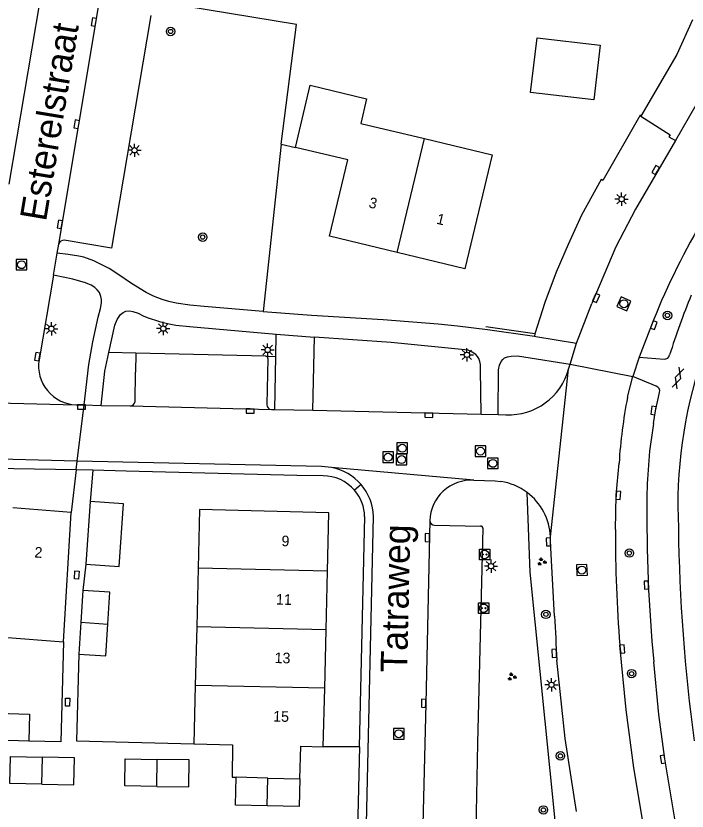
# Model space of a CAD drawing. Extents: x 132994 to 136000, y 393499 to 395512.
# Drawn here: x 133787.1 to 133850.3, y 394877 to 394951.9 of the extents above; entities that cross this region are included whole.
import ezdxf

# ---------------------------------------------------------------- set-up
doc = ezdxf.new("R2010")
doc.units = 0
for name, color, linetype in [('gg-afsc-erfafscheiding', 7, 'Continuous'), ('gg-afsc-hekwerk', 7, 'Continuous'), ('gg-afsc-muur', 7, 'Continuous'), ('gg-anno-huisnummerreeks BGT', 7, 'Continuous'), ('gg-anno-openbare ruimte label', 7, 'Continuous'), ('gg-bbg-bijgebouw', 7, 'Continuous'), ('gg-bbg-hoofdgebouw', 7, 'Continuous'), ('gg-bbg-tussenscheiding', 7, 'Continuous'), ('gg-knt-verharding', 7, 'Continuous'), ('gg-knt-verharding nz', 7, 'Continuous'), ('gt-grn-groengrens', 7, 'Continuous'), ('gt-grn-vlakafsluiter', 7, 'Continuous'), ('gt-grn-weggrens', 7, 'Continuous'), ('gt-symb-boom', 7, 'Continuous'), ('gt-symb-gesloten verharding', 7, 'Continuous'), ('gt-symb-groenvak', 7, 'Continuous'), ('gt-symb-kolk', 7, 'Continuous'), ('gt-symb-kolk center center', 7, 'Continuous'), ('gt-symb-laadpunt elektrisch vervoer', 7, 'Continuous'), ('gt-symb-lichtmast', 7, 'Continuous'), ('gt-symb-rioolschacht', 7, 'Continuous')]:
    doc.layers.add(name, color=color, linetype=linetype)

# ---------------------------------------------------------------- blocks, each defined once
blk = doc.blocks.new('gt0-KOLK')
at = {"layer": 'gt-symb-kolk'}
blk.add_lwpolyline([(0, 0), (0.375, 0), (0.375, 0.4), (-0.375, 0.4), (-0.375, 0), (0, 0)], dxfattribs=at)
blk = doc.blocks.new('gt0-BOOM')
at = {"layer": 'gt-symb-boom'}
for radius in [0.4, 0.2]:
    blk.add_circle((0, 0), radius, dxfattribs=at)
blk = doc.blocks.new('gt0-LMAST')
at = {"layer": 'gt-symb-lichtmast'}
for p, q in [((-0.182, 0.173), (-0.447, 0.438)), ((-0.005, 0.246), (-0.005, 0.621)), ((0.172, 0.173), (0.437, 0.438)), ((-0.255, -0.004), (-0.63, -0.004)), ((-0.182, -0.181), (-0.447, -0.446)), ((-0.005, -0.254), (-0.005, -0.629)), ((0.437, -0.446), (0.172, -0.181)), ((0.245, -0.004), (0.62, -0.004))]:
    blk.add_line(p, q, dxfattribs=at)
blk.add_circle((-0.005, -0.004), 0.25, dxfattribs=at)
blk = doc.blocks.new('gt0-RS')
at = {"layer": 'gt-symb-rioolschacht'}
blk.add_lwpolyline([(-0.5, -0.5), (0.5, -0.5), (0.5, 0.5), (-0.5, 0.5)], close=True, dxfattribs=at)
blk.add_circle((0, 0), 0.375, dxfattribs=at)
blk = doc.blocks.new('gt0-GESVH1')
at = {"layer": 'gt-symb-gesloten verharding'}
for p, q in [((-0.992, -0.261), (0.008, 0.239)), ((0.008, -0.261), (-0.992, 0.239)), ((0.008, 0.239), (1.008, -0.261)), ((1.008, 0.239), (0.008, -0.261))]:
    blk.add_line(p, q, dxfattribs=at)
blk = doc.blocks.new('gt0-GRVAK')
at = {"layer": 'gt-symb-groenvak'}
for p, q in [((-0.11, 0.189), (-0.228, 0.24)), ((-0.182, 0.153), (0.088, 0.153)), ((-0.091, 0.211), (-0.156, 0.322)), ((-0.047, 0.214), (-0.047, 0.393)), ((-0.004, 0.211), (0.061, 0.322)), ((0.015, 0.189), (0.133, 0.24)), ((0.262, -0.052), (0.197, 0.059)), ((0.305, -0.049), (0.305, 0.13)), ((0.349, -0.052), (0.414, 0.059)), ((-0.245, -0.228), (-0.363, -0.177)), ((-0.318, -0.264), (-0.047, -0.264)), ((-0.226, -0.206), (-0.291, -0.095)), ((-0.183, -0.203), (-0.183, -0.024)), ((-0.139, -0.206), (-0.074, -0.095)), ((-0.12, -0.228), (-0.002, -0.177)), ((0.243, -0.074), (0.125, -0.023)), ((0.17, -0.11), (0.441, -0.11)), ((0.368, -0.074), (0.486, -0.023))]:
    blk.add_line(p, q, dxfattribs=at)
blk = doc.blocks.new('gt0-LEV')
at = {"layer": 'gt-symb-laadpunt elektrisch vervoer'}
blk.add_lwpolyline([(-0.486, 0.501), (0.486, 0.501), (0.486, -0.499), (-0.486, -0.499)], close=True, dxfattribs=at)
for centre, radius in [((0, 0), 0.393), ((-0.186, 0), 0.0566), ((0.186, 0), 0.0566)]:
    blk.add_circle(centre, radius, dxfattribs=at)
blk = doc.blocks.new('gt0-KOLKCC')
at = {"layer": 'gt-symb-kolk center center'}
blk.add_lwpolyline([(-0.375, 0.2), (0.375, 0.2), (0.375, -0.2), (-0.375, -0.2)], close=True, dxfattribs=at)

msp = doc.modelspace()

# ---------------------------------------------------------------- linework, layer by layer
at = {"layer": 'gg-afsc-erfafscheiding'}
msp.add_line((133793.662, 394900.247), (133793.409, 394897.779), dxfattribs=at)
for points in [[(133791.591, 394892.948), (133791.317, 394883.5), (133788.317, 394883.587)], [(133793.014, 394891.775), (133792.801, 394883.601), (133803.84, 394883.314)]]:
    msp.add_lwpolyline(points, dxfattribs=at)
at = {"layer": 'gg-afsc-hekwerk'}
for p, q in [((133789.305, 394953.107), (133786.435, 394936.039)), ((133835.935, 394921.953), (133831.324, 394922.587)), ((133813.537, 394908.586), (133797.462, 394908.993))]:
    msp.add_line(p, q, dxfattribs=at)
msp.add_lwpolyline([(133842.158, 394936.473), (133840.327, 394933.127), (133839.061, 394930.364), (133837.923, 394927.755), (133836.872, 394924.894), (133835.935, 394921.953)], dxfattribs=at)
at = {"layer": 'gg-afsc-muur'}
for p, q in [((133812.055, 394939.803), (133813.504, 394951.058)), ((133845.865, 394942.554), (133845.818, 394942.472)), ((133812.055, 394939.803), (133813.392, 394939.495))]:
    msp.add_line(p, q, dxfattribs=at)
msp.add_lwpolyline([(133845.818, 394942.472), (133842.322, 394936.378), (133842.158, 394936.473)], dxfattribs=at)
at = {"layer": 'gg-bbg-bijgebouw'}
for p, q in [((133794.094, 394906.162), (133793.662, 394900.247)), ((133793.409, 394897.779), (133793.212, 394894.777)), ((133793.212, 394894.777), (133793.014, 394891.775)), ((133788.317, 394883.587), (133785.287, 394883.675))]:
    msp.add_line(p, q, dxfattribs=at)
for points in [[(133835.531, 394944.668), (133836.133, 394949.823), (133842.079, 394949.131), (133841.477, 394943.975), (133835.531, 394944.668)], [(133793.662, 394900.247), (133796.802, 394900.017), (133797.235, 394905.941), (133794.094, 394906.162)], [(133795.746, 394894.61), (133795.944, 394897.612), (133793.409, 394897.779)], [(133793.014, 394891.775), (133795.548, 394891.608), (133795.746, 394894.61)], [(133785.357, 394886.212), (133788.382, 394886.124), (133788.317, 394883.587)], [(133789.539, 394879.522), (133786.529, 394879.584), (133786.582, 394882.124), (133789.592, 394882.061)], [(133789.539, 394879.522), (133792.549, 394879.459), (133792.602, 394881.998), (133789.592, 394882.061)], [(133800.354, 394879.313), (133797.34, 394879.36), (133797.379, 394881.9), (133800.392, 394881.854)], [(133800.354, 394879.313), (133803.367, 394879.267), (133803.406, 394881.807), (133800.392, 394881.854)], [(133810.754, 394877.499), (133807.76, 394877.565), (133807.818, 394880.177)], [(133813.822, 394880.037), (133813.748, 394877.433), (133810.754, 394877.499)]]:
    msp.add_lwpolyline(points, dxfattribs=at)
at = {"layer": 'gg-bbg-hoofdgebouw'}
for p, q in [((133792.29, 394905.127), (133786.81, 394905.557)), ((133791.591, 394892.948), (133792.29, 394905.127)), ((133804.246, 394899.87), (133804.111, 394894.352)), ((133816.283, 394894.075), (133816.413, 394899.583)), ((133804.111, 394894.352), (133803.976, 394888.833)), ((133785.906, 394893.369), (133791.591, 394892.948)), ((133816.152, 394888.567), (133816.283, 394894.075)), ((133803.976, 394888.833), (133803.84, 394883.314)), ((133816.022, 394883.059), (133816.152, 394888.567)), ((133807.431, 394880.186), (133807.818, 394880.177))]:
    msp.add_line(p, q, dxfattribs=at)
for points in [[(133813.392, 394939.495), (133814.797, 394945.357), (133820.084, 394944.077), (133819.544, 394941.75), (133825.551, 394940.32)], [(133825.551, 394940.32), (133831.916, 394938.804), (133829.352, 394928.066), (133822.978, 394929.595)], [(133822.978, 394929.595), (133816.603, 394931.125), (133818.323, 394938.336), (133813.392, 394939.495)], [(133816.413, 394899.583), (133816.543, 394905.091), (133804.382, 394905.389), (133804.246, 394899.87)], [(133803.84, 394883.314), (133807.488, 394883.219), (133807.431, 394880.186)], [(133813.822, 394880.037), (133813.909, 394883.099), (133816.022, 394883.059)]]:
    msp.add_lwpolyline(points, dxfattribs=at)
at = {"layer": 'gg-bbg-tussenscheiding'}
for p, q in [((133822.978, 394929.595), (133825.551, 394940.32)), ((133816.413, 394899.583), (133804.246, 394899.87)), ((133793.212, 394894.777), (133795.746, 394894.61)), ((133816.283, 394894.075), (133804.111, 394894.352)), ((133816.152, 394888.567), (133803.976, 394888.833)), ((133789.539, 394879.522), (133789.592, 394882.061)), ((133800.354, 394879.313), (133800.392, 394881.854)), ((133810.811, 394880.107), (133807.818, 394880.177)), ((133810.754, 394877.499), (133810.811, 394880.107)), ((133810.811, 394880.107), (133813.822, 394880.037))]:
    msp.add_line(p, q, dxfattribs=at)
at = {"layer": 'gg-knt-verharding'}
for p, q in [((133851.089, 394943.477), (133849.149, 394940.135)), ((133845.818, 394942.472), (133845.885, 394942.434)), ((133812.055, 394939.803), (133810.379, 394924.049)), ((133790.987, 394929.519), (133791.127, 394930.388)), ((133790.63, 394927.459), (133790.987, 394929.519)), ((133790.63, 394927.459), (133789.274, 394919.494)), ((133839.844, 394921.049), (133841.28, 394924.81)), ((133847.071, 394923.177), (133845.739, 394919.73)), ((133811.548, 394919.813), (133811.589, 394921.901)), ((133811.589, 394921.901), (133815.185, 394921.631)), ((133815.05, 394914.753), (133815.185, 394921.631)), ((133839.258, 394919.078), (133839.844, 394921.049)), ((133795.455, 394918.43), (133795.837, 394920.187)), ((133798.395, 394920.126), (133795.837, 394920.187)), ((133798.395, 394920.126), (133798.359, 394918.338)), ((133810.625, 394919.835), (133798.395, 394920.126)), ((133810.625, 394919.835), (133811.548, 394919.813)), ((133810.797, 394919.621), (133810.708, 394915.275)), ((133811.449, 394914.806), (133811.548, 394919.813)), ((133845.739, 394919.73), (133845.137, 394917.908)), ((133845.739, 394919.73), (133848.085, 394919.564)), ((133839.103, 394918.606), (133839.258, 394919.078)), ((133795.112, 394915.198), (133795.455, 394918.43)), ((133798.304, 394915.569), (133798.359, 394918.338)), ((133844.644, 394915.96), (133845.137, 394917.908)), ((133847.343, 394917.012), (133845.137, 394917.908)), ((133792.765, 394915.259), (133793.536, 394915.245)), ((133793.536, 394915.245), (133795.112, 394915.198)), ((133795.112, 394915.198), (133797.864, 394915.158)), ((133811.144, 394914.81), (133811.449, 394914.806)), ((133811.449, 394914.806), (133815.05, 394914.753)), ((133815.05, 394914.753), (133830.883, 394914.358)), ((133830.883, 394914.358), (133832.48, 394914.335)), ((133832.48, 394914.335), (133833.211, 394914.319)), ((133792.763, 394909.128), (133792.29, 394905.127)), ((133794.349, 394909.101), (133792.763, 394909.128)), ((133794.349, 394909.101), (133794.094, 394906.162)), ((133797.462, 394908.993), (133794.349, 394909.101)), ((133815.996, 394908.572), (133813.537, 394908.586)), ((133819.438, 394883.043), (133819.914, 394904.73)), ((133826.488, 394903.91), (133830.826, 394903.836)), ((133831.03, 394903.635), (133830.543, 394883.399)), ((133819.438, 394883.043), (133818.885, 394859.966)), ((133830.543, 394883.399), (133830.321, 394873.064))]:
    msp.add_line(p, q, dxfattribs=at)
for points in [[(133799.789, 394951.91), (133796.104, 394929.998), (133791.639, 394930.748)], [(133850.771, 394951.519), (133849.288, 394948.238), (133845.885, 394942.434)], [(133845.885, 394942.434), (133848.658, 394940.689), (133848.549, 394940.483), (133849.149, 394940.135)], [(133849.149, 394940.135), (133845.408, 394933.69), (133843.538, 394930.12), (133841.28, 394924.81)], [(133810.379, 394924.049), (133804.815, 394924.511), (133803.47, 394924.642), (133802.18, 394924.836), (133801.491, 394924.993), (133800.865, 394925.177), (133800.054, 394925.492), (133799.369, 394925.828), (133797.961, 394926.687), (133796.693, 394927.559), (133795.859, 394928.082), (133795.132, 394928.474), (133794.444, 394928.802), (133793.489, 394929.145), (133793.033, 394929.257), (133792.021, 394929.417), (133790.987, 394929.519)], [(133793.536, 394915.245), (133793.949, 394919.053), (133794.322, 394921.182), (133794.852, 394923.517), (133795.063, 394924.335), (133795.136, 394924.867), (133795.137, 394925.181), (133795.096, 394925.469), (133794.951, 394925.822), (133794.757, 394926.093), (133794.527, 394926.304), (133794.171, 394926.519), (133793.646, 394926.743), (133792.452, 394927.074), (133790.63, 394927.459)], [(133795.837, 394920.187), (133796.393, 394922.743), (133796.628, 394923.292), (133796.876, 394923.678), (133796.946, 394923.753), (133797.19, 394923.943), (133797.454, 394924.062), (133797.828, 394924.092), (133798.105, 394924.044), (133798.593, 394923.869), (133799.061, 394923.646), (133799.452, 394923.489), (133800.602, 394923.106), (133801.353, 394922.91), (133802.156, 394922.769), (133803.426, 394922.614), (133811.589, 394921.901)], [(133810.379, 394924.049), (133814.904, 394923.7), (133821.658, 394923.296), (133826.822, 394922.876), (133828.635, 394922.691), (133831.457, 394922.353), (133835.894, 394921.707)], [(133830.883, 394914.358), (133830.823, 394918.572), (133830.808, 394919.037), (133830.755, 394919.326), (133830.643, 394919.604), (133830.525, 394919.796), (133830.365, 394919.977), (133830.026, 394920.217), (133829.637, 394920.413), (133822.394, 394921.125), (133815.185, 394921.631)], [(133835.894, 394921.707), (133836.018, 394921.689), (133839.844, 394921.049)], [(133832.48, 394914.335), (133832.502, 394918.563), (133832.591, 394918.98), (133832.748, 394919.348), (133832.902, 394919.53), (133833.079, 394919.666), (133833.349, 394919.786), (133833.71, 394919.848), (133834.293, 394919.851), (133839.258, 394919.078)], [(133847.088, 394913.483), (133847.284, 394914.685), (133847.658, 394916.426)], [(133792.763, 394909.128), (133786.892, 394909.236), (133781.809, 394909.31), (133776.125, 394909.577), (133770.682, 394909.854), (133767.444, 394910.035), (133765.369, 394910.183), (133757.147, 394911.025), (133755.09, 394911.267), (133751.549, 394911.747), (133749.282, 394912.083), (133744.071, 394912.918), (133740.605, 394913.512), (133738.386, 394913.916), (133735.537, 394914.513)], [(133843.504, 394903.505), (133843.59, 394906.748), (133843.85, 394909.762)], [(133830.197, 394908.144), (133832.19, 394908.106), (133832.732, 394908.046)], [(133837.79, 394895.364), (133837.41, 394902.341), (133837.402, 394902.826)], [(133846.647, 394872.635), (133845.234, 394881.053), (133844.531, 394886.538), (133843.919, 394892.618)], [(133839.861, 394876.951), (133838.792, 394883.835), (133838.005, 394891.206)], [(133849.431, 394874.184), (133848.165, 394881.901), (133847.588, 394886.078), (133847.108, 394891.056)]]:
    msp.add_lwpolyline(points, dxfattribs=at)
for centre, radius, start, end in [((133910.84, 394897.698), 68.671, 149.1294, 158.22073), ((133791.596, 394930.265), 0.485, 84.95858, 165.26545), ((133910.129, 394900.843), 64.421, 157.42311, 162.7433), ((133810.603, 394919.641), 0.195, 354.13238, 83.44797), ((133848.144, 394920.031), 0.471, 262.85936, 350.56427), ((133792.899, 394918.926), 3.67, 171.09766, 267.90129), ((133892.858, 394905.77), 43.475, 161.58889, 182.78331), ((133833.481, 394920.14), 5.827, 267.3408, 344.73823), ((133847.201, 394916.558), 0.476, 343.9345, 72.58535), ((133892.205, 394906.717), 48.45, 169.00254, 176.39713), ((133797.871, 394915.592), 0.434, 269.1126, 356.98391), ((133811.175, 394915.276), 0.467, 180.12593, 266.18705), ((133892.203, 394905.964), 45.738, 170.53738, 179.30666), ((133815.977, 394904.635), 3.937, 40.78987, 89.72611), ((133829.931, 394904.27), 3.883, 86.07006, 178.84065), ((133831.856, 394902.566), 5.55, 53.0178, 80.92235), ((133815.979, 394904.634), 3.936, 1.39195, 40.81631), ((133831.856, 394902.563), 5.552, 2.71543, 53.03116), ((134000.237, 394905.129), 153.775, 179.48265, 185.25071), ((133826.493, 394904.354), 0.444, 180.63343, 269.36657), ((133830.845, 394903.651), 0.186, 354.92874, 95.92007), ((133982.752, 394903.362), 139.248, 179.94099, 184.425), ((134013.196, 394905.799), 163.776, 180.74865, 187.78375), ((134023.81, 394902.898), 186.172, 182.31929, 183.60068)]:
    msp.add_arc(centre, radius, start, end, dxfattribs=at)
at = {"layer": 'gg-knt-verharding nz'}
for p, q in [((133791.127, 394930.388), (133794.905, 394952.912)), ((133797.864, 394915.158), (133811.144, 394914.81)), ((133826.049, 394904.349), (133825.658, 394887.138))]:
    msp.add_line(p, q, dxfattribs=at)
for points in [[(133792.868, 394909.961), (133783.13, 394910.185), (133772.724, 394910.589), (133762.174, 394911.35), (133751.788, 394912.599), (133741.558, 394914.222), (133731.785, 394916.222), (133721.575, 394918.692), (133711.788, 394921.295), (133711.584, 394920.427)], [(133816.788, 394909.349), (133815.864, 394909.432), (133792.868, 394909.961)], [(133818.704, 394846.921), (133819.416, 394846.921), (133820.751, 394904.741)], [(133825.658, 394887.138), (133825.247, 394870.656), (133825.166, 394866.59)]]:
    msp.add_lwpolyline(points, dxfattribs=at)
for centre, radius, start, end in [((133815.893, 394904.572), 4.86, 40.69429, 79.39223), ((133815.893, 394904.571), 4.861, 2.00571, 40.70529)]:
    msp.add_arc(centre, radius, start, end, dxfattribs=at)
at = {"layer": 'gt-grn-groengrens'}
for p, q in [((133835.492, 394899.496), (133835.195, 394906.999)), ((133837.828, 394876.122), (133835.492, 394899.496))]:
    msp.add_line(p, q, dxfattribs=at)
msp.add_lwpolyline([(133813.504, 394951.058), (133794.773, 394954.191), (133794.173, 394954.655)], dxfattribs=at)
at = {"layer": 'gt-grn-vlakafsluiter'}
for p, q in [((133835.935, 394921.953), (133835.894, 394921.707)), ((133819.438, 394883.043), (133816.022, 394883.059))]:
    msp.add_line(p, q, dxfattribs=at)
at = {"layer": 'gt-grn-weggrens'}
for p, q in [((133839.258, 394919.078), (133845.137, 394917.908)), ((133837.402, 394902.826), (133839.103, 394918.606)), ((133781.28, 394915.54), (133792.765, 394915.259)), ((133792.868, 394909.961), (133793.536, 394915.245)), ((133792.763, 394909.128), (133792.868, 394909.961)), ((133830.197, 394908.144), (133816.788, 394909.349)), ((133819.578, 394907.741), (133818.958, 394907.207))]:
    msp.add_line(p, q, dxfattribs=at)

# ---------------------------------------------------------------- block references
at = {"layer": 'gt-symb-boom'}
for p in [(133801.653, 394950.413), (133804.674, 394931.046), (133848.401, 394923.672), (133844.818, 394901.293), (133836.967, 394895.519), (133845.03, 394889.936), (133838.332, 394882.192), (133836.73, 394877.1)]:
    msp.add_blockref('gt0-BOOM', p, dxfattribs=at)
at = {"layer": 'gt-symb-gesloten verharding', "rotation": 71.87318748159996}
msp.add_blockref('gt0-GESVH1', (133849.389, 394917.769), dxfattribs=at)
at = {"layer": 'gt-symb-groenvak'}
for p in [(133836.569, 394900.468), (133833.756, 394889.639)]:
    msp.add_blockref('gt0-GRVAK', p, dxfattribs=at)
at = {"layer": 'gt-symb-kolk'}
for p, rotation in [((133794.629, 394951.269), 80.48195552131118), ((133793.015, 394941.64), 80.48195552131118), ((133847.478, 394937.268), 59.92097413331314), ((133791.434, 394932.215), 80.48195552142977), ((133841.881, 394925.227), 66.10152212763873), ((133846.94, 394922.822), -110.24750150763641), ((133789.318, 394919.75), 80.34264602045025), ((133793.263, 394915.25), 179.00737064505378), ((133847.284, 394914.685), 80.73547601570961), ((133809.15, 394914.862), 178.498932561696), ((133825.949, 394914.481), 178.57153399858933), ((133843.59, 394906.748), -94.93498592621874), ((133826.012, 394902.74), 88.7006144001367), ((133837.41, 394902.341), 90.89580410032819), ((133846.615, 394898.285), 92.57914749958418), ((133843.962, 394892.236), -83.57125225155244), ((133837.949, 394891.864), 92.63638190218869), ((133825.658, 394887.138), 88.7006144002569), ((133848.165, 394881.901), 99.3210607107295)]:
    msp.add_blockref('gt0-KOLK', p, dxfattribs=dict(at, rotation=rotation))
at = {"layer": 'gt-symb-kolk center center'}
for p, rotation in [((133792.819, 394899.229), -93.48824439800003), ((133791.958, 394887.248), 88.7006144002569)]:
    msp.add_blockref('gt0-KOLKCC', p, dxfattribs=dict(at, rotation=rotation))
at = {"layer": 'gt-symb-laadpunt elektrisch vervoer'}
for p in [(133831.195, 394901.157), (133831.103, 394896.102)]:
    msp.add_blockref('gt0-LEV', p, dxfattribs=at)
at = {"layer": 'gt-symb-lichtmast'}
for p in [(133798.26, 394939.225), (133844.096, 394934.624), (133790.438, 394922.42), (133800.967, 394922.438), (133810.791, 394920.421), (133829.542, 394919.961), (133831.807, 394900.066), (133837.496, 394888.883)]:
    msp.add_blockref('gt0-LMAST', p, dxfattribs=at)
at = {"layer": 'gt-symb-rioolschacht'}
for p in [(133787.637, 394928.451), (133823.448, 394911.164), (133830.814, 394910.888), (133822.119, 394910.313), (133823.391, 394910.1), (133831.985, 394909.741), (133823.12, 394884.281)]:
    msp.add_blockref('gt0-RS', p, dxfattribs=at)
for p, rotation in [((133844.313, 394924.765), 66.84657167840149), ((133840.352, 394899.691), 2.3501595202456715)]:
    msp.add_blockref('gt0-RS', p, dxfattribs=dict(at, rotation=rotation))

# ---------------------------------------------------------------- texts
at = {"layer": 'gg-anno-huisnummerreeks BGT'}
for s, rotation, p in [('3', 346.5, (133820.229, 394933.855)), ('1', 346.5, (133826.603, 394932.325)), ('9', 358.6, (133812.079, 394901.94)), ('2', 355.5, (133788.811, 394900.886)), ('11', 358.6, (133811.56, 394896.442)), ('13', 358.6, (133811.43, 394890.935)), ('15', 358.6, (133811.299, 394885.426))]:
    msp.add_text(s, height=1, rotation=rotation, dxfattribs=at).set_placement(p)
at = {"layer": 'gg-anno-openbare ruimte label'}
for s, rotation, p in [('Esterelstraat', 80.5, (133789.926, 394932.456)), ('Tatraweg', 88.7, (133823.906, 394890.031))]:
    msp.add_text(s, height=2.5, rotation=rotation, dxfattribs=at).set_placement(p)

doc.saveas('drawing.dxf')
